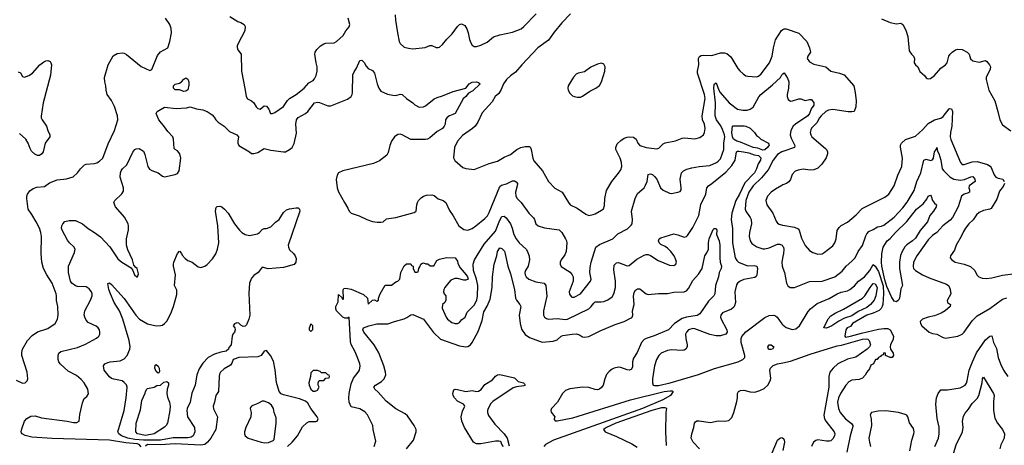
# Model space of a CAD drawing. Header units: inches. Extents: x 1305375 to 1407406, y 744550 to 841633.
# Tile 319 of 509: x 1352804 to 1362087, y 792082 to 796095. Entities that reach past the tile are written whole.
import ezdxf

# ---------------------------------------------------------------- set-up
doc = ezdxf.new("R2010")
doc.units = ezdxf.units.IN
doc.header["$MEASUREMENT"] = 0
doc.layers.add('B3759', color=7, linetype='Continuous')
doc.layers.add('B3769', color=7, linetype='Continuous')

msp = doc.modelspace()

# ---------------------------------------------------------------- linework, layer by layer
at = {"layer": 'B3759', "color": 5}
for points, elevation in [([(1356342.5, 796142.5), (1356346, 796090), (1356366.7, 795970), (1356382, 795890), (1356390, 795870.8), (1356430, 795837.6), (1356470, 795825.3), (1356510, 795822), (1356627.2, 795832.8), (1356670, 795852.4), (1356690, 795850.4), (1356730, 795832), (1356750, 795832.2), (1356762.6, 795837.4), (1356790, 795861.6), (1356829.8, 795910.2), (1356879.6, 795960.4), (1356930, 796030.6), (1356950, 796050.6), (1356970, 796056.3), (1356999.2, 796039.2), (1357019.3, 796010), (1357033.1, 795970), (1357043.7, 795910), (1357056, 795876), (1357070, 795854), (1357090, 795842.4), (1357110, 795841.3), (1357150, 795854.6), (1357210, 795884.7), (1357270, 795933.2), (1357330, 795951.6), (1357450, 795978.9), (1357530.5, 796009.5), (1357556.9, 796030), (1357673.6, 796150)], 1180), ([(1357996.9, 796150), (1357915.7, 796064.3), (1357842.1, 795977.9), (1357790, 795901.8), (1357688.1, 795830), (1357536.8, 795670), (1357479.7, 795600.3), (1357430, 795564.5), (1357394, 795530), (1357366.5, 795490), (1357343.2, 795436.8), (1357319.7, 795400.3), (1357285.3, 795370), (1357259.2, 795320.8), (1357163.4, 795216.6), (1357122.7, 795130), (1357096.5, 795090), (1357072.2, 795067.8), (1356977.7, 795002.3), (1356932, 794950), (1356904.4, 794890), (1356893.7, 794793.7), (1356906.2, 794766.2), (1356982, 794702), (1357010.5, 794690.5), (1357090, 794683), (1357230, 794739), (1357310, 794762.6), (1357370, 794798.3), (1357430, 794825.2), (1357489.7, 794870), (1357528.7, 794891.3), (1357570, 794899.7), (1357610, 794898.3), (1357618.9, 794890), (1357627.1, 794870), (1357640.9, 794790), (1357650, 794764), (1357731.8, 794670), (1357790.4, 794570), (1357848.1, 794508.1), (1357919.1, 794470), (1357976.5, 794370), (1357994.4, 794350), (1358058.2, 794318.2), (1358140.9, 794260.9), (1358170, 794250.4), (1358210, 794257), (1358230, 794265.3), (1358290, 794297.6), (1358306.8, 794313.2), (1358316.2, 794343.8), (1358320.4, 794410), (1358336, 794484), (1358385.7, 794570), (1358450.8, 794649.2), (1358470, 794680.7), (1358479.8, 794710), (1358478, 794750), (1358464.8, 794790), (1358425.8, 794870), (1358423.1, 794890), (1358435.7, 794924.3), (1358470, 794956.1), (1358502.9, 794977.1), (1358530, 794987.6), (1358550, 794991.5), (1358590, 794987.6), (1358617.3, 794970), (1358630.3, 794930), (1358650, 794907.9), (1358710, 794891.3), (1358810, 794877.6), (1358830, 794884.9), (1358870, 794924.4), (1358890, 794935), (1358988, 794952), (1359050, 794977.6), (1359070, 794980.4), (1359170.6, 794970.6), (1359215.6, 794984.4), (1359250, 795010.8), (1359260.7, 795030), (1359267.3, 795070), (1359259.7, 795110), (1359242.6, 795150), (1359238.5, 795190), (1359266.6, 795353.4), (1359260.8, 795390), (1359193.5, 795590), (1359193.5, 795610), (1359206.9, 795670), (1359203.5, 795730), (1359212.3, 795747.7), (1359230, 795756.5), (1359250, 795759.7), (1359330, 795757.4), (1359410, 795782), (1359450, 795781.3), (1359470, 795775.8), (1359510, 795743.8), (1359575.9, 795635.9), (1359593, 795613), (1359624.1, 795584.1), (1359650, 795566.7), (1359670, 795561.3), (1359750, 795554.9), (1359770, 795564), (1359795.3, 795584.7), (1359873.2, 795690), (1359897.5, 795750), (1359910.6, 795830), (1359930, 795903.8), (1359985.8, 795994.2), (1360000, 796002.9)], 1180), ([(1352770, 792697.3), (1352830, 792667.3), (1352855.3, 792670), (1352874, 792690), (1352881.2, 792710), (1352874.5, 792770), (1352824.5, 792930), (1352823.3, 792956.7), (1352829.6, 792990), (1352875.6, 793070), (1352921.6, 793118.4), (1352970, 793150.4), (1353070, 793183.1), (1353137, 793230), (1353159.7, 793270), (1353166.3, 793310), (1353162, 793390), (1353150, 793446), (1353151.8, 793490), (1353148, 793510), (1353109.7, 793610), (1353058.7, 793690), (1353028.5, 793748.5), (1353013, 793810), (1353005.4, 793890), (1353009.8, 794050), (1353002.7, 794090), (1352990, 794129.3), (1352959.7, 794190), (1352918.9, 794258.9), (1352882.4, 794310), (1352872, 794410), (1352872, 794430), (1352878.4, 794450), (1352899.3, 794480.7), (1352930, 794504.9), (1352965.1, 794514.9), (1353036.3, 794523.7), (1353083.9, 794556.1), (1353155.5, 794584.5), (1353244.1, 794595.9), (1353306.8, 794613.2), (1353349, 794650), (1353376, 794690), (1353414.6, 794725.4), (1353430, 794733.7), (1353510, 794740.3), (1353530, 794746.7), (1353557.3, 794762.7), (1353587, 794790), (1353636.6, 794923.4), (1353698.7, 795050), (1353728.2, 795150), (1353726.3, 795190), (1353696.6, 795276.6), (1353670, 795333.2), (1353629.7, 795389.7), (1353618.4, 795430), (1353615.6, 795470), (1353605.6, 795510), (1353604.2, 795550), (1353636.2, 795670), (1353685.6, 795754.4), (1353723.5, 795776.5), (1353770, 795782.4), (1353790, 795779.3), (1353810, 795768), (1353950, 795652.7), (1354030, 795614.9), (1354050, 795626.7), (1354101.9, 795758.1), (1354130, 795792.4), (1354199.7, 795830), (1354220.3, 795890), (1354235.2, 795970), (1354232, 796012), (1354217.6, 796050), (1354176.8, 796110)], 1180), ([(1354784.7, 796124.7), (1354859, 796079), (1354890, 796067.7), (1354918.8, 796050), (1354930.7, 796030), (1354924.9, 795990), (1354862.6, 795870), (1354854.6, 795850), (1354853.8, 795833.8), (1354861.6, 795810), (1354890.8, 795770), (1354894, 795610), (1354930.4, 795430), (1354938, 795370), (1354950.4, 795350.4), (1354988.8, 795328.8), (1355010, 795310.5), (1355033.5, 795273.5), (1355050, 795256.3), (1355070, 795253), (1355110, 795284.4), (1355130, 795278.4), (1355151.8, 795250), (1355168.5, 795210), (1355186, 795210), (1355210, 795220.4), (1355290, 795275.8), (1355330, 795332.4), (1355348.8, 795351.2), (1355410, 795390.3), (1355485.1, 795450), (1355530, 795500.4), (1355570, 795523.1), (1355582.9, 795537.1), (1355599.7, 795570), (1355608, 795610), (1355608, 795650), (1355597.4, 795690), (1355585.6, 795770), (1355589.6, 795790.4), (1355606, 795814), (1355641.2, 795850), (1355670, 795868), (1355690, 795874), (1355770, 795878), (1355790, 795890.4), (1355854.7, 795945.3), (1355877.3, 795990), (1355910.7, 796029.3), (1355915.1, 796050), (1355901.4, 796110)], 1180), ([(1352790, 795602.8), (1352810, 795594.8), (1352830, 795561), (1352850, 795553.4), (1352890, 795569), (1352923, 795590), (1352992.6, 795670), (1353030, 795699), (1353050, 795708.8), (1353070, 795710.4), (1353090, 795700.4), (1353098, 795690), (1353103.1, 795670), (1353093.7, 795573.7), (1353025.2, 795310), (1353006.5, 795186.5), (1353007.1, 795170), (1353014.6, 795150), (1353056.5, 795090), (1353067.6, 795050), (1353087.2, 795010), (1353088.7, 794990), (1353042.4, 794930), (1353023.6, 794850), (1353012.2, 794830), (1352990, 794815.1), (1352970, 794814), (1352946.5, 794826.5), (1352916.4, 794856.4), (1352901.7, 794881.7), (1352884, 794930), (1352861.1, 794970), (1352803.3, 795023.3)], 1180), ([(1353950, 792066.7), (1353930, 792088.7), (1353910, 792095.2), (1353803.7, 792103.7), (1353650, 792130.8), (1353110, 792147.6), (1352918.2, 792158.2), (1352855.6, 792175.6), (1352826.3, 792190), (1352820.9, 792200.9), (1352818.2, 792210), (1352823.3, 792236.7), (1352848.3, 792310), (1352870, 792335.3), (1352910, 792355.6), (1352950, 792359), (1353010, 792341.5), (1353250, 792309.1), (1353310, 792295.6), (1353343.5, 792296.5), (1353364.5, 792310), (1353370, 792371.3), (1353396.6, 792483.4), (1353410, 792522), (1353437.2, 792542.8), (1353453.6, 792566.4), (1353447, 792610), (1353412.3, 792670), (1353382.6, 792702.6), (1353338.8, 792738.8), (1353261.5, 792781.5), (1353186.4, 792850), (1353172, 792870), (1353165.8, 792890), (1353166.8, 792930), (1353174, 792950), (1353190, 792964.9), (1353350, 793005.2), (1353423.5, 793036.5), (1353527.9, 793092.1), (1353550, 793111), (1353559.5, 793130), (1353560.7, 793150), (1353556.2, 793170), (1353542, 793190), (1353524.2, 793204.2), (1353450, 793241.3), (1353430, 793262.9), (1353416.4, 793290), (1353412.5, 793312.5), (1353418.5, 793350), (1353471.1, 793450), (1353486.3, 793490), (1353486.6, 793510), (1353479.7, 793530), (1353458, 793558), (1353430, 793575.6), (1353350, 793578.6), (1353330, 793584.1), (1353295.3, 793610), (1353282.7, 793630), (1353263.4, 793710), (1353264.9, 793770), (1353320.9, 793899.1), (1353325.6, 793930), (1353313.8, 793953.8), (1353272.4, 793992.4), (1353255.6, 794015.6), (1353203.8, 794110), (1353198.2, 794130), (1353201, 794150), (1353209.8, 794170.2), (1353228.6, 794191.4), (1353270, 794203.1), (1353330, 794200.9), (1353395.8, 794170), (1353450, 794126.7), (1353508.7, 794090), (1353566.2, 794046.2), (1353652, 793952), (1353730, 793841.6), (1353767.7, 793810), (1353854.8, 793754.8), (1353871.1, 793731.1), (1353887.3, 793690), (1353906.8, 793670), (1353913.2, 793670), (1353922.7, 793697.3), (1353910, 793748.7), (1353897.2, 793757.2), (1353880.2, 793780.2), (1353867, 793830), (1353823.8, 793923.8), (1353812, 793970), (1353810.9, 794030), (1353830, 794114), (1353831, 794150), (1353826.6, 794170), (1353793, 794233), (1353705.6, 794330), (1353692.7, 794370), (1353699.3, 794390), (1353767.5, 794452.5), (1353783, 794477), (1353783.5, 794510), (1353751.8, 794610), (1353753.3, 794650), (1353760.5, 794670), (1353771.8, 794690), (1353812.9, 794727.1), (1353870, 794846.8), (1353890, 794870.6), (1353902.7, 794877.3), (1353930, 794879.1), (1353970, 794856.3), (1353983.2, 794823.2), (1354012, 794712), (1354027.3, 794687.3), (1354050, 794671.9), (1354108.4, 794650), (1354150, 794619.5), (1354170, 794614.9), (1354270, 794636), (1354290, 794646.3), (1354307.6, 794670), (1354322.8, 794790), (1354313.4, 794830), (1354290, 794858), (1354269.7, 794869.7), (1354261.5, 794881.5), (1354253, 794970), (1354246, 794990), (1354200.7, 795040.7), (1354170, 795086), (1354116, 795150), (1354089.6, 795209.6), (1354099, 795230), (1354170, 795270.8), (1354278, 795258), (1354374.8, 795265.2), (1354410, 795272.7), (1354470, 795254.9), (1354530, 795246.5), (1354570.6, 795230), (1354618.3, 795198.3), (1354637.6, 795177.6), (1354653.4, 795150), (1354673.4, 795130), (1354733, 795090), (1354781.4, 795041.4), (1354850.8, 795010), (1354867.7, 794990), (1354860.3, 794950), (1354861.7, 794930), (1354870.3, 794910), (1354970.7, 794850), (1354990, 794833.4), (1355010, 794832.7), (1355050, 794844.2), (1355110, 794882), (1355170, 794866), (1355290, 794848.5), (1355309.3, 794849.3), (1355348, 794870), (1355371.1, 794890), (1355390.8, 794929.2), (1355413.9, 795026.1), (1355405.9, 795110), (1355412.7, 795150), (1355430, 795171.7), (1355497.3, 795210), (1355521.5, 795230), (1355582, 795310), (1355610, 795317.9), (1355630, 795315), (1355710, 795283.5), (1355736.3, 795283.7), (1355894.2, 795345.8), (1355929.6, 795370), (1355939.7, 795390), (1355941.7, 795410), (1355945.1, 795574.9), (1355956.6, 795603.4), (1355980.5, 795639.5), (1356010, 795710.6), (1356030, 795712.4), (1356050, 795692.4), (1356070, 795658), (1356090, 795636.3), (1356130, 795614.8), (1356150, 795591), (1356174.9, 795490), (1356190.5, 795450), (1356210, 795422), (1356270, 795394), (1356322, 795382), (1356350, 795381), (1356390, 795392), (1356410, 795391.3), (1356450, 795352), (1356510, 795312), (1356530, 795292), (1356570, 795271.3), (1356610, 795274.8), (1356630, 795284), (1356711.9, 795348.1), (1356739.6, 795360.4), (1356790, 795375.8), (1356890, 795419.5), (1357010, 795448.4), (1357041.6, 795490), (1357070, 795507.2), (1357110, 795510.2), (1357130, 795504.4), (1357146, 795490), (1357075.3, 795424.7), (1357036.5, 795403.5), (1357010, 795369.6), (1356986.4, 795350), (1356907.9, 795212.1), (1356850, 795186.6), (1356830.7, 795170), (1356819.1, 795150), (1356814, 795110), (1356806.8, 795090), (1356790.6, 795070), (1356739.9, 795040.1), (1356670, 794979.7), (1356650, 794968.3), (1356630, 794965.7), (1356490, 794964.5), (1356410.3, 795010.3), (1356390, 795015.6), (1356370, 795013.4), (1356337.6, 794990), (1356309.7, 794950.3), (1356294.2, 794910), (1356277.2, 794842.8), (1356263.7, 794816.3), (1356195.7, 794764.3), (1356139.7, 794740.3), (1355850.4, 794670), (1355810, 794651), (1355795.5, 794630), (1355787.4, 794587.4), (1355797.1, 794510), (1355810, 794471), (1355865.3, 794370), (1355899, 794319), (1355908.8, 794290), (1355930, 794270.6), (1356005.8, 794245.8), (1356076, 794210), (1356129, 794191), (1356174.8, 794185.2), (1356210, 794184.9), (1356230, 794190.7), (1356263.3, 794216.7), (1356350, 794231.2), (1356521.6, 794278.4), (1356542.3, 794290), (1356547.6, 794350), (1356553.7, 794370), (1356564, 794390), (1356590, 794417), (1356610, 794430.3), (1356640.1, 794439.9), (1356690, 794443.1), (1356710, 794438.4), (1356750, 794405.7), (1356797.3, 794390), (1356821.6, 794370), (1356855.2, 794295.2), (1356890, 794245.5), (1356945.3, 794150), (1356990, 794115.8), (1357030, 794110.3), (1357070, 794125.8), (1357103, 794150), (1357190, 794221.5), (1357213, 794247), (1357230, 794276.4), (1357330, 794523.1), (1357346.1, 794533.9), (1357392.6, 794547.4), (1357450, 794576), (1357470, 794575.3), (1357485.4, 794565.4), (1357495.6, 794550), (1357495.2, 794530), (1357478.3, 794470), (1357480.6, 794430), (1357493.6, 794410), (1357533.2, 794370), (1357603.2, 794270), (1357647.8, 794227.8), (1357658.5, 794210), (1357670.6, 794170), (1357691.8, 794151.8), (1357751.9, 794131.9), (1357890, 794112.2), (1357916.5, 794090), (1357950, 794028.2), (1357958.6, 794010), (1357961.2, 793990), (1357956.9, 793910), (1357943, 793877), (1357908.4, 793830), (1357899.3, 793810), (1357899.3, 793790), (1357910, 793768.4), (1357993.7, 793713.7), (1358013.1, 793690), (1358020.9, 793670), (1358023.1, 793630), (1357983.7, 793530), (1357987.7, 793507.7), (1358003.6, 793483.6), (1358010, 793478), (1358030, 793478.4), (1358090, 793511.6), (1358186, 793630), (1358191.7, 793650), (1358178.8, 793710), (1358183, 793757), (1358191.7, 793810), (1358236.9, 793950), (1358270, 793976.9), (1358396.2, 794030), (1358444.6, 794075.4), (1358535.8, 794124.2), (1358570, 794156.3), (1358576.9, 794170), (1358582.3, 794210), (1358572.4, 794290), (1358605.1, 794410), (1358630, 794454.8), (1358690, 794510.7), (1358705.4, 794534.6), (1358719.1, 794570), (1358730, 794634.8), (1358750, 794643), (1358770, 794634), (1358790, 794617.6), (1358811.3, 794590), (1358845.5, 794510), (1358870, 794487.7), (1358930, 794460.3), (1358950, 794457.6), (1359010, 794468.5), (1359030, 794476.3), (1359038.7, 794490), (1359041.3, 794510), (1359029.7, 794590.3), (1359043.5, 794650), (1359062, 794670), (1359094.4, 794685.6), (1359141.5, 794698.5), (1359210, 794710.7), (1359310, 794720.2), (1359371.9, 794748.1), (1359390, 794760.5), (1359410, 794782.9), (1359441.5, 794870), (1359443, 794930), (1359451.8, 794990), (1359448.9, 795010), (1359430, 795060.9), (1359413.3, 795093.3), (1359373.8, 795150), (1359359.6, 795190), (1359364.2, 795310), (1359347.9, 795450), (1359350, 795482.8), (1359356, 795490), (1359370, 795500.5), (1359395.2, 795430), (1359408.3, 795408.3), (1359494, 795310), (1359572.4, 795252.4), (1359621.6, 795241.6), (1359662.6, 795242.6), (1359690, 795250.2), (1359720.3, 795270), (1359773.3, 795366.7), (1359790, 795389.2), (1359900.4, 795479.6), (1359976.2, 795550), (1359990, 795576), (1360000, 795584.5)], 1160), ([(1356146, 792070), (1356160.1, 792119.9), (1356136.2, 792230), (1356133.6, 792270), (1356084, 792370), (1356058, 792398), (1356010, 792425.6), (1355930, 792445.6), (1355910, 792489.6), (1355906.6, 792526.6), (1355909.4, 792570), (1355930, 792660.9), (1355950, 792714.3), (1355995.4, 792770), (1356006, 792790), (1356012.2, 792832.2), (1356011.1, 792850), (1355989.8, 792910), (1355964.5, 792970), (1355930, 793031.2), (1355921.7, 793061.7), (1355910, 793288.7), (1355898, 793282), (1355870, 793280.3), (1355850, 793289.8), (1355791.8, 793350), (1355784.8, 793370), (1355785.3, 793390), (1355805.3, 793434.7), (1355810, 793504.7), (1355837.5, 793477.5), (1355850, 793456), (1355856.6, 793463.4), (1355852.3, 793547.7), (1355860.4, 793559.6), (1355875.3, 793564.7), (1355930, 793554.4), (1356044.8, 793504.8), (1356081.6, 793470), (1356090, 793414), (1356130, 793452), (1356150, 793454), (1356170, 793442), (1356186, 793450), (1356186, 793470), (1356202, 793510), (1356250, 793592), (1356310, 793592), (1356350, 793624.7), (1356368.9, 793631.1), (1356388, 793650), (1356398, 793710), (1356430, 793774), (1356450, 793794), (1356492.7, 793792.7), (1356498, 793778), (1356514, 793770), (1356514, 793750), (1356530, 793714), (1356550, 793714), (1356562, 793718), (1356566, 793750), (1356576.4, 793763.6), (1356586, 793790), (1356600.4, 793799.6), (1356610, 793802), (1356632.7, 793792.7), (1356651.6, 793791.6), (1356672.7, 793772.7), (1356707.3, 793772.7), (1356735.3, 793824.7), (1356762.7, 793837.3), (1356827.3, 793852.7), (1356910, 793850.2), (1356930, 793818), (1356935.2, 793795.2), (1356955.9, 793755.9), (1357013.4, 793690), (1357026, 793670), (1357030.7, 793649.3), (1357010, 793638), (1356990, 793638), (1356930, 793655.3), (1356905.4, 793654.6), (1356870, 793638), (1356850, 793618), (1356811.3, 793570), (1356801, 793550), (1356798, 793530), (1356804.7, 793510), (1356822, 793490), (1356822, 793450), (1356812, 793430), (1356791.1, 793408.9), (1356786.4, 793373.6), (1356823, 793290), (1356837.1, 793270), (1356879, 793239), (1356910, 793230.3), (1356930, 793230.3), (1356950, 793241.3), (1356970, 793264.2), (1357002.9, 793290), (1357022.6, 793337.4), (1357090, 793404.4), (1357113.8, 793450), (1357121.1, 793490), (1357123.1, 793590), (1357110.7, 793650), (1357083.5, 793730), (1357080.3, 793790), (1357090.5, 793829.5), (1357182.8, 793977.2), (1357290, 794102.4), (1357330, 794206), (1357350, 794238.4), (1357370, 794243.1), (1357390, 794225.3), (1357431.8, 794170), (1357448.4, 794130), (1357464.1, 794070), (1357485.8, 794030), (1357514.3, 793990), (1357580.2, 793930), (1357592.3, 793910), (1357606.2, 793866.2), (1357610.2, 793830), (1357597.5, 793770), (1357573.2, 793730), (1357567.8, 793710), (1357568.6, 793690), (1357579.1, 793670), (1357603.7, 793650), (1357670, 793624.4), (1357750, 793611.6), (1357763.7, 793590), (1357772.3, 793487.7), (1357742.8, 793350), (1357743.7, 793310), (1357751.7, 793291.7), (1357770, 793277.6), (1357790.3, 793270.3), (1357870, 793276.9), (1357950, 793267.2), (1357970, 793272.8), (1358169.7, 793370), (1358192.9, 793390), (1358216.3, 793423.7), (1358230, 793433.5), (1358286.6, 793433.4), (1358310, 793438.5), (1358350, 793454), (1358390, 793482.6), (1358405.3, 793510), (1358420.4, 793570), (1358420.3, 793630), (1358404.1, 793735.9), (1358410, 793780.7), (1358430, 793803.1), (1358450, 793807.2), (1358530, 793774.9), (1358550, 793777), (1358623.3, 793836.7), (1358690, 793873.4), (1358710, 793880.3), (1358730, 793880.3), (1358752.6, 793872.6), (1358823.4, 793823.4), (1358930, 793779.3), (1358970, 793776.3), (1358989.2, 793790), (1358994.7, 793810), (1358991.3, 793830), (1358974, 793870), (1358944, 793910), (1358910, 793941), (1358890, 793956), (1358850, 793975.4), (1358833, 793990), (1358827.9, 794010), (1358832.3, 794030), (1358850, 794039.5), (1358970, 794075.2), (1359010, 794066.9), (1359070, 794045.2), (1359090, 794050.3), (1359099.8, 794060.2), (1359150, 794136.9), (1359205.6, 794250), (1359226.1, 794353.9), (1359274.2, 794450), (1359281.3, 794510), (1359297.6, 794530), (1359330, 794551.3), (1359461.6, 794658.4), (1359518.7, 794721.3), (1359548, 794772), (1359561, 794850), (1359570, 794855.8), (1359583.6, 794856.4), (1359627.7, 794850), (1359679.1, 794839.1), (1359730, 794821), (1359770, 794814.7), (1359791.5, 794791.5), (1359787.3, 794770), (1359765.5, 794734.5), (1359751.4, 794688.6), (1359731.3, 794650), (1359641.9, 794558.1), (1359590.1, 794450.1), (1359555.4, 794390), (1359518.9, 794270), (1359512.1, 794212.1), (1359524.8, 794124.8), (1359525.7, 793990), (1359550, 793848.4), (1359564.7, 793824.7), (1359582, 793810), (1359650, 793779.7), (1359670, 793775.6), (1359730, 793775.9), (1359753, 793770), (1359760.3, 793750), (1359754.5, 793685.5), (1359746.7, 793673.3), (1359734.4, 793665.6), (1359630, 793646.5), (1359595.8, 793630), (1359572, 793610), (1359563.5, 793596.5), (1359546.9, 793530), (1359554, 793430), (1359543.2, 793396.8), (1359535.5, 793384.5), (1359513.5, 793366.5), (1359430.7, 793330), (1359414.4, 793310), (1359412.2, 793290), (1359418.7, 793270), (1359472.2, 793170), (1359474.9, 793150), (1359462, 793130), (1359410, 793113.3), (1359370, 793113.6), (1359310, 793127.4), (1359170, 793179.9), (1359150, 793182.7), (1359110, 793170.6), (1359090.2, 793150), (1359082.5, 793130), (1359084.6, 793090), (1359098.2, 793030), (1359095.6, 793010), (1359084.9, 792990), (1359070, 792979.3), (1359050, 792975.7), (1358950, 792982.5), (1358910, 792976.5), (1358852.4, 792950), (1358830, 792927.3), (1358809.1, 792890), (1358790.2, 792830), (1358770.2, 792710), (1358770.2, 792670), (1358775.8, 792650), (1358790, 792644.4), (1358825, 792645), (1358936.2, 792670), (1359203.2, 792750), (1359355.2, 792804.8), (1359578.5, 792870), (1359623.1, 792890), (1359641.5, 792910), (1359641, 792930), (1359605.1, 793050), (1359605.1, 793090), (1359612.6, 793107.4), (1359650, 793152), (1359830, 793286.7), (1359870, 793307.1), (1359914, 793310), (1359930, 793303.6), (1359944.6, 793290), (1359990, 793226.4), (1360000, 793218)], 1140), ([(1360000, 794851.6), (1359990, 794848.1), (1359950, 794825.6), (1359906.7, 794770), (1359860, 794680), (1359796.2, 794603.8), (1359718, 794530), (1359678.7, 794470), (1359650.1, 794390), (1359642.3, 794310), (1359650, 794288.5), (1359690.8, 794230.8), (1359699.7, 794210), (1359702.7, 794170), (1359685.4, 794090), (1359682.9, 794050), (1359691.3, 794010), (1359705.9, 793985.9), (1359753.1, 793953.1), (1359810, 793934.7), (1359830, 793934.3), (1359870, 793943.8), (1359950, 793977.8), (1359970, 793978.5), (1359991.7, 793970), (1360000, 793956.5)], 1160), ([(1360000, 794536.5), (1359990, 794532.4), (1359930, 794498.3), (1359890, 794468.3), (1359855.6, 794430), (1359839.6, 794390), (1359847.6, 794350), (1359906, 794270), (1359935.2, 794195.2), (1359950, 794175.5), (1359965.8, 794165.8), (1359996.9, 794156.9), (1360000, 794156.4)], 1180), ([(1356449.7, 792050), (1356516, 792130), (1356542.9, 792210), (1356542.4, 792230), (1356524.2, 792270), (1356459.8, 792359.8), (1356437.6, 792377.6), (1356350, 792425.4), (1356258, 792498), (1356182.5, 792582.5), (1356151.2, 792610), (1356144, 792630), (1356158.9, 792650), (1356215, 792685), (1356241.1, 792710), (1356254.2, 792745.8), (1356253.5, 792770), (1356238.2, 792830), (1356190, 792954.7), (1356146, 793030), (1356048.4, 793150), (1356038.9, 793170), (1356044, 793190), (1356094.5, 793210), (1356170, 793226.4), (1356273.7, 793226.3), (1356337.8, 793250), (1356430, 793274.7), (1356454.3, 793285.7), (1356490, 793312.1), (1356510, 793314.2), (1356610.9, 793270), (1356706.2, 793146.2), (1356770, 793081.6), (1356950, 793019.6), (1357009, 793009), (1357030, 793014.6), (1357053.3, 793030), (1357071.2, 793050), (1357125.4, 793154.6), (1357162.7, 793257.3), (1357179, 793341), (1357210, 793393.7), (1357239.1, 793460.9), (1357258.2, 793570), (1357259.9, 793670), (1357275.8, 793790), (1357302.3, 793870), (1357310, 793910.4), (1357330, 793944.9), (1357350, 793938), (1357373, 793913), (1357378.8, 793898.8), (1357406.3, 793770), (1357430, 793698), (1357469.1, 793550), (1357478.9, 793470), (1357487.2, 793450), (1357520.3, 793410), (1357528.9, 793390), (1357513, 793310), (1357521.2, 793230), (1357536.1, 793176.1), (1357570, 793125.3), (1357610, 793097), (1357730, 793053.4), (1357834.9, 793065.1), (1357870, 793077.6), (1357908.6, 793110), (1357923.2, 793116.8), (1358011.2, 793131.2), (1358053.9, 793133.9), (1358083, 793123), (1358110, 793106.3), (1358130, 793101.8), (1358168.4, 793108.4), (1358277.2, 793162.8), (1358417.6, 793222.4), (1358502, 793250), (1358570, 793283), (1358577, 793290), (1358583.5, 793310), (1358580.3, 793350), (1358597.7, 793410), (1358592.4, 793487.6), (1358596.8, 793523.2), (1358610, 793544.9), (1358630, 793557.4), (1358650, 793556.5), (1358710, 793510.3), (1358730, 793505.3), (1358826.7, 793513.3), (1358910, 793512.9), (1358970, 793525.2), (1359070, 793529.4), (1359090, 793538.8), (1359110, 793560.9), (1359150, 793636.1), (1359203.1, 793696.9), (1359238, 793750), (1359264.2, 793870), (1359283.7, 793896.3), (1359296.5, 793930), (1359298.9, 793990), (1359305.6, 794030), (1359342, 794118), (1359350, 794126), (1359370, 794127.3), (1359375.2, 794110), (1359373.8, 794070), (1359398.3, 794010), (1359406.2, 793970), (1359403.6, 793850), (1359408.1, 793810), (1359420.8, 793770), (1359417.7, 793750), (1359399.3, 793710), (1359393.1, 793670), (1359364, 793590), (1359358.2, 793510), (1359346.7, 793490), (1359299, 793441), (1359216.9, 793323.1), (1359190, 793306.1), (1359090, 793291.6), (1359050, 793277), (1358976.2, 793230), (1358921.6, 793170), (1358785.4, 793114.6), (1358710.4, 793090), (1358690, 793078.2), (1358665, 793050), (1358624, 792956), (1358590, 792902.9), (1358582.2, 792870), (1358580.2, 792819.8), (1358570, 792796.9), (1358550, 792790.9), (1358530, 792793.6), (1358470, 792815), (1358450, 792817.3), (1358410.1, 792809.9), (1358390, 792800.7), (1358361.2, 792778.8), (1358337.1, 792750), (1358320.2, 792710), (1358305.2, 792650), (1358290, 792626), (1358270, 792611.1), (1358250, 792606.4), (1358230, 792608.7), (1358170, 792627.6), (1358110, 792631.6), (1357990, 792615.4), (1357950, 792598.4), (1357920.7, 792570), (1357872.9, 792487.1), (1357818.7, 792430), (1357812.2, 792410), (1357814.2, 792394.2), (1357847.7, 792350), (1357841.6, 792330), (1357843.7, 792323.7), (1357852.4, 792312.4), (1357871.4, 792311.4), (1358017.5, 792342.5), (1358562.8, 792510), (1358881.2, 792590), (1358936.7, 792596.7), (1358955.9, 792595.9), (1358964.7, 792590), (1358941, 792550), (1358868.2, 792510), (1358674.5, 792430), (1357836.6, 792130), (1357761.8, 792090), (1357744.2, 792070)], 1120), ([(1360000, 793861.4), (1359989.2, 793810), (1359994, 793770), (1360000, 793753.1)], 1160), ([(1355328.5, 792071.5), (1355373, 792110), (1355423.5, 792170), (1355470, 792254.9), (1355510, 792294.9), (1355534, 792306), (1355594.7, 792305.3), (1355609.5, 792310.5), (1355617, 792330), (1355609.6, 792350), (1355550, 792429.6), (1355519.2, 792479.2), (1355497.7, 792497.7), (1355440.7, 792520.7), (1355290, 792558.7), (1355270, 792566.9), (1355250, 792588), (1355225.6, 792674.4), (1355212.1, 792792.1), (1355195.6, 792875.6), (1355169.7, 792929.7), (1355130, 792975.1), (1355110, 792969.5), (1355080.9, 792930), (1355050, 792915.2), (1354870, 792908.3), (1354825.8, 792894.2), (1354817.6, 792890), (1354803.7, 792856.3), (1354790, 792837.7), (1354730, 792803.5), (1354698.2, 792770), (1354688, 792752), (1354683, 792730), (1354678.5, 792590), (1354653.1, 792550), (1354641.5, 792490), (1354627.9, 792450), (1354630, 792424.9), (1354668.9, 792350), (1354652.4, 792230), (1354605.5, 792150), (1354575.8, 792110), (1354550, 792089), (1354510, 792081.8), (1354270, 792094.2), (1354130, 792085.3), (1354010, 792090.6), (1353990, 792073.1)], 1160), ([(1359213, 792050), (1359154.7, 792110), (1359136, 792150), (1359139.8, 792190), (1359160.5, 792250), (1359165.6, 792290), (1359175.8, 792304.2), (1359188.7, 792311.3), (1359210, 792313.8), (1359315.9, 792295.9), (1359390, 792312.3), (1359451.6, 792308.4), (1359490, 792315.3), (1359516.6, 792343.4), (1359536.4, 792390), (1359566.6, 792493.4), (1359571.9, 792530), (1359571.1, 792570), (1359580.5, 792590), (1359600, 792600), (1359630, 792602.4), (1359690, 792587.3), (1359735.5, 792584.5), (1359782.2, 792597.8), (1359822, 792618), (1359856.2, 792650), (1359879.7, 792690), (1359886.9, 792713.1), (1359877, 792790), (1359881.5, 792810), (1359906.6, 792833.4), (1359950, 792851), (1360000, 792860.8)], 1120), ([(1357363.6, 792070), (1357348.6, 792090), (1357344.1, 792110), (1357337.4, 792117.4), (1357322.4, 792122.4), (1357290, 792121.3), (1357150, 792096.2), (1357110, 792097.2), (1357081.5, 792110), (1356996.5, 792250), (1356970.9, 792310), (1356967.1, 792350), (1356977.7, 792402.3), (1356999, 792450), (1356996.5, 792456.5), (1356988.7, 792470), (1356930, 792499.5), (1356903.6, 792530), (1356891.8, 792550), (1356887.8, 792570), (1356895.5, 792604.5), (1356909.6, 792610.4), (1356930, 792608.5), (1357010, 792590.2), (1357070, 792598.6), (1357110, 792590.2), (1357130, 792591.5), (1357153.3, 792606.7), (1357190, 792653.7), (1357260, 792700), (1357290, 792733), (1357310, 792746), (1357330, 792748.2), (1357470, 792718), (1357503.4, 792683.4), (1357554, 792670), (1357562.3, 792662.3), (1357568.5, 792650), (1357556, 792644), (1357486.7, 792633.3), (1357457.7, 792622.3), (1357350.9, 792550), (1357323.5, 792536.5), (1357265.9, 792494.1), (1357245.4, 792474.6), (1357219, 792430), (1357213, 792410), (1357213.6, 792390), (1357224.2, 792364.2), (1357281.9, 792281.9), (1357370, 792190.2), (1357399.7, 792150), (1357417, 792077)], 1080), ([(1358901, 792081), (1358895.1, 792210), (1358899.1, 792390), (1358905.1, 792430), (1358890, 792436.2), (1358854.7, 792434.7), (1358765.2, 792410), (1358425.2, 792290), (1358335.6, 792250), (1358308.7, 792230), (1358324, 792210), (1358430, 792164.9), (1358574.3, 792094.3), (1358624.2, 792064.2)], 1140), ([(1359873.8, 791950), (1359948.8, 792131.2), (1359970, 792148.4), (1359990, 792155.5), (1360000, 792148.1)], 1080)]:
    msp.add_lwpolyline(points, dxfattribs=dict(at, elevation=elevation))
for points, elevation in [([(1358290, 795685.2), (1358250, 795676.2), (1358190, 795647.8), (1358130, 795603.6), (1358070, 795589.7), (1358050, 795580.5), (1358025.3, 795554.7), (1357974.4, 795470), (1357970.4, 795450), (1357974.4, 795430), (1357990, 795402), (1358017.2, 795377.2), (1358030, 795370.4), (1358064.4, 795364.4), (1358090, 795365.7), (1358110, 795373.1), (1358179, 795421), (1358235.1, 795450), (1358270, 795474), (1358289.5, 795510), (1358320.7, 795610), (1358322.7, 795650), (1358310, 795675.3)], 1220), ([(1354350, 795418), (1354310, 795433.6), (1354270, 795432.7), (1354252.7, 795450), (1354252.7, 795470), (1354270, 795487.3), (1354310, 795497.6), (1354330, 795508.2), (1354350, 795534.9), (1354370, 795547.7), (1354390, 795536), (1354397, 795510), (1354397.5, 795477.5), (1354390, 795432.7), (1354370, 795419.8)], 1160), ([(1359810, 794865.4), (1359762.8, 794882.8), (1359718.7, 794890), (1359601.1, 794941.1), (1359565.4, 794950), (1359534.5, 794970), (1359523.2, 794990), (1359516.5, 795030), (1359524.4, 795090), (1359530, 795094.1), (1359634.6, 795094.6), (1359651.3, 795091.3), (1359690, 795072), (1359731.1, 795031.1), (1359750, 795002), (1359770, 794992), (1359792, 794970), (1359864.7, 794930), (1359870.3, 794910), (1359859.5, 794900.5), (1359855.6, 794890), (1359830, 794868.2)], 1140), ([(1354970, 794061.1), (1355044.2, 794075.8), (1355065.2, 794090), (1355090, 794116), (1355110, 794126), (1355130, 794126.8), (1355170, 794141), (1355214.8, 794185.2), (1355249, 794210), (1355290, 794276), (1355318.6, 794301.4), (1355348, 794312), (1355410, 794322.2), (1355430, 794320.2), (1355442.7, 794310), (1355446, 794290), (1355335.5, 793970), (1355336.6, 793950), (1355346.2, 793926.2), (1355386.3, 793890), (1355399.6, 793870), (1355410, 793842), (1355408.5, 793810), (1355390, 793786.4), (1355290, 793757.6), (1355147, 793747), (1355090, 793762), (1355050.7, 793710), (1355010, 793682.9), (1354990, 793659.5), (1354970.3, 793610), (1354964.5, 793515.5), (1354974.5, 793310), (1354963.2, 793270), (1354940.7, 793219.3), (1354930, 793205.1), (1354910, 793203.1), (1354890, 793213.3), (1354870, 793232.1), (1354850, 793235.8), (1354830, 793227), (1354816.4, 793210), (1354832.7, 793190), (1354835.8, 793170), (1354830.3, 793150), (1354812.2, 793130), (1354806, 793110), (1354796, 793030), (1354776, 793004), (1354771, 792990), (1354750.8, 792970), (1354699.7, 792960.3), (1354640.1, 792939.9), (1354579.6, 792910), (1354530, 792856.9), (1354495.7, 792804.3), (1354474, 792746), (1354458.2, 792650), (1354427, 792573), (1354410.2, 792489.8), (1354382.8, 792430), (1354379.1, 792410), (1354386, 792350), (1354451.5, 792250), (1354454.5, 792210), (1354440.2, 792170), (1354420.8, 792159.2), (1354388, 792152), (1354250, 792152.9), (1354130, 792129.5), (1353970, 792130.2), (1353890, 792137.7), (1353823, 792150), (1353762.6, 792170), (1353737.7, 792190), (1353728.9, 792210), (1353787.4, 792410), (1353806.3, 792530), (1353816, 792630), (1353810, 792651.8), (1353790, 792675.1), (1353770, 792689.6), (1353690, 792704), (1353670, 792711.5), (1353650, 792726), (1353599.5, 792790), (1353592.7, 792830), (1353605.2, 792850), (1353636.1, 792863.9), (1353658, 792870), (1353750, 792879.7), (1353790, 792897.7), (1353816.8, 792930), (1353841.4, 792990), (1353843.8, 793010), (1353834.4, 793070), (1353774.8, 793270), (1353744.5, 793350), (1353694.5, 793430), (1353658.8, 793510), (1353644.8, 793550), (1353633.2, 793606.8), (1353650, 793614), (1353670, 793598.9), (1353790, 793466.2), (1353898.8, 793310), (1353934.7, 793270), (1354010, 793228.5), (1354090, 793209.4), (1354130, 793210.1), (1354150, 793216.3), (1354170.3, 793229.7), (1354190, 793252.8), (1354230, 793323.6), (1354254.1, 793390), (1354283.8, 793503.8), (1354284.2, 793544.2), (1354263.7, 793590), (1354272, 793690), (1354253.2, 793770), (1354253.2, 793790), (1354257.2, 793810), (1354290, 793891.3), (1354310, 793911.3), (1354330, 793890.8), (1354335.9, 793875.9), (1354363.2, 793843.2), (1354390, 793825.5), (1354430.5, 793810), (1354486, 793766), (1354510, 793759.5), (1354549.2, 793770), (1354571.9, 793788.1), (1354620.9, 793839.1), (1354652.1, 793887.9), (1354667.8, 793930), (1354679.8, 793990), (1354672.4, 794152.4), (1354649.4, 794290), (1354657.2, 794322.8), (1354665.2, 794334.8), (1354690, 794337.3), (1354710, 794330.7), (1354736, 794310), (1354770, 794271.3), (1354830, 794170.8), (1354876.3, 794110), (1354898, 794090), (1354930, 794070.3)], 1140), ([(1355550, 793226), (1355534, 793186), (1355534, 793170), (1355550, 793154), (1355566, 793174), (1355566, 793210)], 1160), ([(1359870, 792985.6), (1359864.5, 792990), (1359858, 793010), (1359870, 793030.5), (1359890, 793030.4), (1359915.5, 793010), (1359900.7, 792990), (1359890, 792985.7)], 1120), ([(1354110, 792762), (1354090, 792779), (1354078.4, 792810), (1354082, 792838), (1354090, 792842.8), (1354110, 792827.3), (1354118.7, 792810), (1354121, 792779), (1354116, 792764)], 1120), ([(1355570, 792788), (1355550, 792766), (1355546, 792730), (1355530.8, 792670), (1355534, 792650), (1355550, 792611.3), (1355570, 792591.3), (1355590, 792591.3), (1355610, 792602), (1355628, 792630), (1355618, 792650), (1355618, 792670), (1355627.3, 792692.7), (1355670, 792694), (1355690, 792714), (1355722, 792718), (1355726, 792730), (1355722, 792742), (1355707.3, 792747.3), (1355690, 792766), (1355650, 792766), (1355636.4, 792776.4), (1355610, 792786)], 1160), ([(1353990, 792175.7), (1353914.7, 792190), (1353897.8, 792210), (1353902.7, 792290), (1353942.7, 792417.3), (1353956, 792504), (1353986.8, 792573.2), (1353989.5, 792590), (1354002.7, 792610), (1354010, 792617.3), (1354070, 792630.8), (1354095.2, 792644.8), (1354132.3, 792647.7), (1354163.9, 792676.1), (1354190, 792684.5), (1354207.9, 792670), (1354207.3, 792650), (1354194.7, 792610), (1354191.7, 792571.7), (1354196.7, 792536.7), (1354215.8, 792490), (1354222.3, 792450), (1354220.2, 792410), (1354195.8, 792290), (1354186, 792270), (1354170, 792252), (1354070, 792189.9)], 1120), ([(1355110, 792499.5), (1355090, 792499.5), (1355050, 792477.4), (1355001.8, 792458.2), (1354987.7, 792450), (1354980.6, 792439.4), (1354976.4, 792430), (1354984.9, 792390), (1354982, 792350), (1354935.3, 792250), (1354923.7, 792210), (1354923.1, 792190), (1354928.5, 792170), (1354958.4, 792150), (1355081.7, 792110), (1355113.5, 792106.5), (1355150, 792109.8), (1355194.1, 792125.9), (1355204, 792136), (1355220.3, 792290), (1355221.5, 792341.5), (1355201.6, 792390), (1355197, 792430), (1355179.1, 792459.1), (1355150, 792482.7)], 1180)]:
    msp.add_lwpolyline(points, close=True, dxfattribs=dict(at, elevation=elevation))
at = {"layer": 'B3769', "color": 5}
for points, elevation in [([(1360930, 796103.1), (1361010, 796068.9), (1361070, 796057.6), (1361110, 796062), (1361130, 796048.4), (1361157.6, 795997.6), (1361178, 795938), (1361190, 795802), (1361210.5, 795770.5), (1361231, 795750), (1361241, 795730), (1361237.3, 795690), (1361250.7, 795670), (1361271.4, 795651.4), (1361290, 795607.7), (1361333.4, 795570), (1361350, 795546), (1361359.8, 795539.8), (1361370, 795536.3), (1361390, 795541.6), (1361430, 795570.4), (1361490, 795638.8), (1361534, 795670), (1361549, 795690), (1361562.7, 795750), (1361576, 795770), (1361596, 795790), (1361626.6, 795810), (1361650, 795817.5), (1361690, 795813.1), (1361737.6, 795790), (1361754.4, 795770), (1361767.1, 795727.1), (1361790, 795706.2), (1361850, 795695), (1361910, 795710.2), (1361921.6, 795701.6), (1361946.5, 795670), (1361956.1, 795650), (1361953.8, 795630), (1361915.2, 795550), (1361914.9, 795530), (1361942.6, 795430), (1361996.5, 795330), (1362026.9, 795230), (1362044, 795150), (1362070, 795104.4), (1362150, 795046.4)], 1220), ([(1360000, 796002.9), (1360010, 796009), (1360030, 796008), (1360150, 795967.6), (1360225.7, 795890), (1360251.5, 795830), (1360261.1, 795790), (1360234.7, 795750), (1360229.5, 795730.5), (1360250, 795698.9), (1360290, 795676.9), (1360404.7, 795650), (1360451.3, 795610), (1360531.8, 795591.8), (1360576.2, 795576.2), (1360668.4, 795470), (1360682.3, 795410), (1360689.1, 795330), (1360687.8, 795272.2), (1360670, 795229.7), (1360650, 795225.1), (1360613.7, 795226.3), (1360470, 795249.9), (1360430, 795242.7), (1360404, 795230), (1360360.2, 795190), (1360344.2, 795170), (1360318, 795122), (1360270, 795071.5), (1360262.4, 795057.6), (1360257.4, 795030), (1360261.7, 795010), (1360273.4, 794990), (1360400.4, 794880.4), (1360410.3, 794870), (1360419, 794850), (1360420.2, 794830), (1360408.5, 794791.5), (1360366.7, 794733.3), (1360330, 794696.3), (1360290, 794678), (1360256.3, 794676.3), (1360190, 794685.7), (1360142.2, 794677.8), (1360114.1, 794665.9), (1360085.9, 794634.1), (1360070.2, 794589.8), (1360055, 794565), (1360033.4, 794550), (1360000, 794536.5)], 1180), ([(1360000, 795584.5), (1360010, 795593), (1360043.4, 795543.4), (1360054.4, 795510), (1360053.2, 795450), (1360038.9, 795390), (1360039.7, 795370), (1360050, 795342.4), (1360070, 795327.7), (1360090, 795329), (1360150, 795349.1), (1360170, 795349), (1360210, 795333.4), (1360250, 795344.2), (1360270, 795342.6), (1360290, 795310.4), (1360292, 795290), (1360266.1, 795253.9), (1360250.6, 795210), (1360234.1, 795190), (1360119.2, 795110), (1360097.2, 795090), (1360072.9, 795050), (1360068.9, 795008.9), (1360078.5, 794978.5), (1360112.9, 794910), (1360110.4, 794890), (1360000, 794851.6)], 1160), ([(1360000, 794156.4), (1360110, 794139.7), (1360142.8, 794122.8), (1360153.6, 794110), (1360175.5, 794035.5), (1360210, 793964.9), (1360250, 793918), (1360280.6, 793900.6), (1360330, 793883.7), (1360368.3, 793888.3), (1360390, 793899.5), (1360470, 793963.8), (1360489.7, 793990), (1360500.9, 794030), (1360511.8, 794108.2), (1360530, 794137), (1360550, 794153.1), (1360610, 794187), (1360690, 794256.5), (1360745.5, 794314.5), (1360959, 794421), (1360997.7, 794450), (1361049.8, 794530), (1361084.4, 794630), (1361121.5, 794710), (1361128.6, 794790), (1361106.9, 794893.1), (1361107.3, 794912.7), (1361117, 794930), (1361154.9, 794965.1), (1361250, 794997.6), (1361320.2, 795059.8), (1361370, 795117.1), (1361430, 795150.2), (1361490, 795165.5), (1361510, 795182.2), (1361566.3, 795253.7), (1361570, 795256.9), (1361590, 795253.8), (1361597.5, 795230), (1361593, 795090), (1361580.1, 795030), (1361577.8, 794990), (1361584.1, 794964.1), (1361673.4, 794750), (1361690, 794730.7), (1361710, 794728.9), (1361784.1, 794755.9), (1361830, 794758.2), (1361928.6, 794728.6), (1361953.3, 794713.3), (1361962.1, 794702.1), (1361991.1, 794631.1), (1362006.7, 794610), (1362030, 794600.2), (1362073, 794593), (1362087.2, 794570)], 1180), ([(1360000, 793753.1), (1360015.2, 793710), (1360034.4, 793610), (1360045.5, 793585.5), (1360068.7, 793568.7), (1360110, 793570.4), (1360250, 793627.1), (1360370, 793631.2), (1360488, 793672), (1360557.2, 793722.8), (1360596.9, 793770), (1360650, 793816.9), (1360679.8, 793850), (1360709.8, 793910.2), (1360750, 793966.4), (1360781.5, 794058.5), (1360790, 794075.6), (1360810, 794098.3), (1360850, 794116), (1360890, 794143.2), (1360930, 794148.2), (1360950, 794158.5), (1361050, 794233), (1361130, 794320.2), (1361170, 794375), (1361235.9, 794484.1), (1361260.7, 794570), (1361299.5, 794650), (1361328.9, 794770), (1361350, 794778.5), (1361390, 794768.5), (1361410, 794772.3), (1361419.3, 794790), (1361430, 794850.5), (1361447.2, 794872.8), (1361450, 794890.8), (1361456.2, 794856.2), (1361470, 794833.1), (1361489.2, 794770), (1361500.6, 794690), (1361512.6, 794672.6), (1361574.5, 794614.5), (1361611.6, 794591.6), (1361670, 794583.1), (1361710.4, 794589.6), (1361770, 794613.4), (1361790, 794616), (1361810.1, 794590.1), (1361812.1, 794570), (1361756.5, 794530), (1361753.8, 794510), (1361760.2, 794490), (1361760.3, 794470), (1361750, 794462.3), (1361708.2, 794450), (1361683.7, 794430), (1361653.4, 794330), (1361597.3, 794230), (1361575.6, 794204.4), (1361508.2, 794150), (1361450.2, 794090), (1361410, 794059.8), (1361370, 794018.7), (1361263.2, 793870), (1361231.8, 793810), (1361227, 793767), (1361231.6, 793750), (1361250, 793729), (1361316.4, 793690), (1361379.7, 793659.7), (1361542.7, 793602.7), (1361564.8, 793584.8), (1361577.7, 793550), (1361581.6, 793510), (1361547.5, 793447.5), (1361551, 793430), (1361580.7, 793410), (1361576.4, 793390), (1361530.1, 793349.9), (1361491, 793329), (1361430, 793304.2), (1361370, 793291.4), (1361315.3, 793270), (1361293.7, 793250), (1361297.6, 793230), (1361310.5, 793210), (1361377.1, 793150), (1361410, 793137.2), (1361450.8, 793130), (1361510, 793097.3), (1361533.7, 793093.7), (1361650, 793110.4), (1361690, 793128.4), (1361710, 793148.4), (1361785, 793255), (1361830, 793302), (1361950, 793371.4), (1362070, 793458.4), (1362110, 793473.9)], 1160), ([(1362087.6, 794550), (1362077.5, 794522.5), (1362042.1, 794477.9), (1362016.3, 794403.7), (1361963.8, 794316.2), (1361950, 794308.4), (1361890, 794296), (1361850, 794277.4), (1361825.1, 794254.9), (1361791.9, 794208.1), (1361751.2, 794168.8), (1361721.3, 794130), (1361700.7, 794099.3), (1361681.1, 794050), (1361634.4, 793970), (1361616.5, 793923.5), (1361579.1, 793870), (1361576.3, 793850), (1361590.7, 793830), (1361622.8, 793810), (1361710, 793789.1), (1361766.7, 793766.7), (1361807.7, 793730), (1361828, 793690), (1361847.7, 793670), (1361878.9, 793658.9), (1361915.9, 793655.9), (1361970, 793662.4), (1362070, 793685), (1362197.1, 793702.9)], 1180), ([(1360000, 793956.5), (1360004, 793950), (1360009.2, 793929.2), (1360006, 793890), (1360000, 793861.4)], 1160), ([(1360000, 793218), (1360031.5, 793191.5), (1360086.2, 793173.8), (1360120.1, 793179.9), (1360156.9, 793210), (1360236.3, 793343.7), (1360259.6, 793370), (1360321.9, 793418.1), (1360434.9, 793465.1), (1360510, 793511), (1360550, 793525.4), (1360610, 793538), (1360630.5, 793549.5), (1360675.2, 793584.8), (1360712.3, 793630), (1360770, 793670.2), (1360820.3, 793730), (1360850, 793785.5), (1360870, 793770.3), (1360900.1, 793720.1), (1360944.8, 793584.8), (1360949.3, 793510.7), (1360942.4, 793410), (1360936.1, 793390), (1360926.7, 793373.3), (1360906.4, 793353.6), (1360851.2, 793328.8), (1360790, 793309.8), (1360656.4, 793230), (1360636.9, 793203.1), (1360606, 793190), (1360592.4, 793170), (1360582, 793110), (1360590, 793101.6), (1360638.4, 793110), (1360739.6, 793140.4), (1360901.6, 793178.4), (1360950, 793184.7), (1360990, 793183.2), (1361012.4, 793170), (1361041.5, 793110), (1361038.4, 793081.6), (1361014.9, 793030), (1361010.6, 793010), (1361014, 792990), (1361038.8, 792950), (1361041, 792930), (1361030.6, 792909.4), (1361010, 792908.7), (1360968, 792928), (1360966, 792950), (1360950, 792952.3), (1360944.7, 792935.3), (1360924.7, 792930), (1360919.8, 792920.2), (1360902, 792910), (1360887.5, 792892.5), (1360874, 792890), (1360854, 792850), (1360830, 792839), (1360815.6, 792804.4), (1360790, 792772.8), (1360775.5, 792744.5), (1360750, 792715.8), (1360718.2, 792701.8), (1360650, 792697.4), (1360619.7, 792680.3), (1360591.8, 792648.2), (1360541.8, 792570), (1360524, 792530), (1360514.2, 792490), (1360523, 792430), (1360540.6, 792390), (1360590, 792330.2), (1360647.7, 792287.7), (1360658.2, 792270), (1360659, 792259), (1360633.7, 792170), (1360602.6, 792017.4)], 1140), ([(1360000, 792860.8), (1360070, 792874.5), (1360257.6, 792942.4), (1360510, 793019.7), (1360552.5, 793027.5), (1360750, 793083.5), (1360786.9, 793086.9), (1360801.4, 793081.4), (1360813.6, 793070), (1360824.6, 793030), (1360815.5, 793010), (1360795.5, 792990), (1360686.1, 792913.9), (1360610, 792894.5), (1360515.9, 792850), (1360473.1, 792810), (1360442.3, 792770), (1360432.1, 792730), (1360432.9, 792630), (1360386.5, 792366.5), (1360392.8, 792332.8), (1360403.5, 792310), (1360483.6, 792210), (1360489.2, 792190), (1360484.7, 792170), (1360470, 792143.9), (1360450, 792124.8), (1360438.7, 792121.3), (1360410, 792121), (1360330, 792134.6), (1360310, 792128.4), (1360286.7, 792110), (1360269.3, 792070)], 1120), ([(1361433.5, 792070), (1361467.8, 792150), (1361473.6, 792190), (1361471.5, 792251.5), (1361455.1, 792335.1), (1361440.9, 792470), (1361447.3, 792530), (1361463.5, 792570), (1361490, 792606), (1361550, 792605.5), (1361670, 792625.2), (1361690, 792632), (1361717.6, 792650), (1361730, 792667.7), (1361737.3, 792690), (1361756.8, 792790), (1361785.8, 792870), (1361824.9, 792955.1), (1361910, 793074.9), (1361950, 793111.8), (1361970, 793114.9), (1361985.5, 793050), (1362013.3, 792993.3), (1362029.3, 792910), (1362051, 792850), (1362080.6, 792790), (1362118.7, 792730)], 1140), ([(1361579.8, 791910), (1361632.9, 792087.1), (1361691.6, 792210), (1361697.8, 792250), (1361694.2, 792310), (1361702.9, 792357.1), (1361716.6, 792383.4), (1361750, 792422.3), (1361783, 792477), (1361830, 792524.4), (1361845.6, 792550), (1361877.3, 792670), (1361882.8, 792710), (1361890, 792724.4), (1361984.9, 792570), (1361990.2, 792550), (1361984.2, 792495.8), (1361985.4, 792410), (1361998, 792338), (1362021.3, 792290), (1362070, 792230.4), (1362087.9, 792190), (1362086.7, 792150), (1362054.8, 792085.2), (1362045.6, 792050)], 1120), ([(1361196.4, 792030), (1361214.5, 792130), (1361235.3, 792190), (1361236.8, 792210), (1361230, 792241.2), (1361192.6, 792292.6), (1361178.7, 792350), (1361166.5, 792366.5), (1361153.7, 792373.7), (1361090, 792392), (1360970, 792405.9), (1360897.3, 792402.7), (1360835.8, 792390), (1360821.7, 792370), (1360831.4, 792330), (1360834.9, 792270), (1360810.3, 792150), (1360815.2, 792110), (1360826.7, 792070)], 1160), ([(1360000, 792148.1), (1360004.7, 792144.7), (1360012.7, 792130), (1360015.3, 792110), (1360000, 792033.3)], 1080)]:
    msp.add_lwpolyline(points, dxfattribs=dict(at, elevation=elevation))
for points, elevation in [([(1361070, 793435.6), (1361050, 793441.7), (1361022.6, 793482.6), (1360979.4, 793579.4), (1360961.6, 793641.6), (1360933.7, 793770), (1360930.6, 793810), (1360931.6, 793888.4), (1360944.2, 793950), (1360981.8, 794010), (1361010, 794032.6), (1361061.7, 794090), (1361166.6, 794193.4), (1361259.8, 794310), (1361322.6, 794357.4), (1361357.2, 794402.8), (1361370, 794432.4), (1361390, 794442), (1361398.4, 794430), (1361410.4, 794390), (1361430, 794364), (1361446.8, 794350), (1361443, 794330), (1361418.4, 794290), (1361386, 794250), (1361362.7, 794190), (1361293, 794107), (1361250, 794035.4), (1361222.1, 794010), (1361167.8, 793972.2), (1361148.1, 793951.9), (1361122.6, 793910), (1361107.9, 793872.1), (1361098.6, 793810), (1361099.2, 793750), (1361126.4, 793590), (1361110, 793556), (1361097.5, 793470), (1361088.7, 793451.3)], 1140), ([(1360410, 793187.5), (1360386.6, 793190), (1360425.7, 793274.3), (1360450, 793303.8), (1360490.9, 793329.1), (1360570, 793364.6), (1360750.8, 793469.2), (1360772.6, 793490), (1360821.5, 793570), (1360850, 793606.4), (1360870, 793605.1), (1360887.8, 793570), (1360875.7, 793490), (1360860.2, 793450), (1360824.1, 793410), (1360790, 793382.8), (1360710, 793342.3), (1360650, 793304), (1360579.2, 793280.8), (1360526.6, 793253.4), (1360461.1, 793210)], 1120)]:
    msp.add_lwpolyline(points, close=True, dxfattribs=dict(at, elevation=elevation))

doc.saveas('drawing.dxf')
